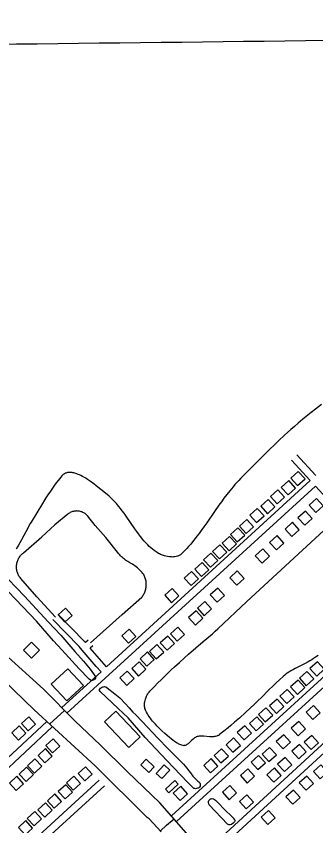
# Model space of a CAD drawing. Extents: x 3704301 to 3742427, y 506229 to 532009.
# Drawn here: x 3731437 to 3732635, y 520919 to 524154 of the extents above; entities that cross this region are included whole.
import ezdxf

# ---------------------------------------------------------------- set-up
doc = ezdxf.new("R2010")
doc.units = 0
for name, color, linetype in [('V-BLDG-OTLN', 7, 'Continuous'), ('V-GRID-MAJR', 7, 'Continuous'), ('V-ROAD-CNTR', 7, 'Continuous'), ('V-SITE-VEGE', 7, 'Continuous'), ('V-TOPO-SHOR', 7, 'Continuous')]:
    doc.layers.add(name, color=color, linetype=linetype)

msp = doc.modelspace()

# ---------------------------------------------------------------- linework, layer by layer
at = {"layer": 'V-BLDG-OTLN'}
for points in [[(3732561.948, 522278.969), (3732591.472, 522305.957), (3732564.485, 522335.481), (3732534.961, 522308.494)], [(3732523.611, 522241.933), (3732553.1350000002, 522268.92100000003), (3732526.148, 522298.445), (3732496.6240000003, 522271.458)], [(3732480.394, 522205.324), (3732509.918, 522232.31200000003), (3732482.931, 522261.836), (3732453.407, 522234.849)], [(3732441.199, 522166.382), (3732470.723, 522193.37), (3732443.736, 522222.89400000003), (3732414.2120000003, 522195.907)], [(3732637.396, 522227.288), (3732607.872, 522200.3), (3732634.859, 522170.776), (3732664.383, 522197.76300000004)], [(3732398.06, 522131.011), (3732427.5840000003, 522157.999), (3732400.597, 522187.523), (3732371.073, 522160.536)], [(3732592.856, 522177.098), (3732563.332, 522150.11), (3732590.319, 522120.586), (3732619.843, 522147.57300000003)], [(3732356.514, 522087.224), (3732386.038, 522114.212), (3732359.051, 522143.73600000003), (3732329.5270000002, 522116.749)], [(3732541.594, 522132.00200000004), (3732512.0700000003, 522105.014), (3732539.057, 522075.49), (3732568.5810000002, 522102.477)], [(3732320.764, 522053.60500000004), (3732350.288, 522080.593), (3732323.301, 522110.117), (3732293.7770000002, 522083.13)], [(3732287.682, 522018.58), (3732317.2060000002, 522045.568), (3732290.219, 522075.092), (3732260.6950000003, 522048.10500000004)], [(3732479.477, 522078.715), (3732449.953, 522051.727), (3732476.94, 522022.20300000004), (3732506.464, 522049.19)], [(3732249.0130000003, 521985.833), (3732278.537, 522012.821), (3732251.5500000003, 522042.34500000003), (3732222.026, 522015.358)], [(3732212.9990000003, 521952.207), (3732242.523, 521979.195), (3732215.536, 522008.719), (3732186.012, 521981.732)], [(3732422.365, 522025.559), (3732392.841, 521998.571), (3732419.828, 521969.047), (3732449.352, 521996.034)], [(3732177.671, 521915.488), (3732207.1950000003, 521942.476), (3732180.208, 521972), (3732150.684, 521945.01300000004)], [(3732135.758, 521879.167), (3732165.282, 521906.155), (3732138.295, 521935.679), (3732108.771, 521908.69200000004)], [(3732320.838, 521937.50200000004), (3732291.3140000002, 521910.514), (3732318.301, 521880.99), (3732347.825, 521907.977)], [(3732057.5270000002, 521810.813), (3732087.051, 521837.80100000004), (3732060.0640000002, 521867.325), (3732030.54, 521840.338)], [(3732242.5100000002, 521869.293), (3732212.986, 521842.305), (3732239.973, 521812.781), (3732269.497, 521839.768)], [(3732190.6920000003, 521815.222), (3732161.168, 521788.234), (3732188.1550000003, 521758.71), (3732217.679, 521785.697)], [(3731631.21, 521732.275), (3731660.764, 521759.231), (3731633.808, 521788.784), (3731604.255, 521761.82800000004)], [(3732155.829, 521777.93700000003), (3732126.305, 521750.949), (3732153.292, 521721.425), (3732182.816, 521748.412)], [(3731886.259, 521648.712), (3731915.7830000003, 521675.7), (3731888.796, 521705.224), (3731859.272, 521678.237)], [(3732082.671, 521713.554), (3732053.147, 521686.566), (3732080.134, 521657.042), (3732109.6580000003, 521684.02900000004)], [(3732042.505, 521677.447), (3732012.981, 521650.45900000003), (3732039.968, 521620.935), (3732069.492, 521647.922)], [(3731530.756, 521621.119), (3731498.452, 521588.907), (3731466.182, 521621.26900000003), (3731498.486, 521653.481)], [(3731999.657, 521643.114), (3731970.133, 521616.126), (3731997.12, 521586.602), (3732026.644, 521613.58900000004)], [(3731961.682, 521613.917), (3731932.1580000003, 521586.929), (3731959.145, 521557.405), (3731988.669, 521584.392)], [(3731705.508, 521479.965), (3731639.504, 521418.734), (3731577.268, 521485.821), (3731643.272, 521547.052)], [(3731928.724, 521574.309), (3731899.2, 521547.321), (3731926.187, 521517.797), (3731955.711, 521544.784)], [(3732638.17, 521517.724), (3732667.724, 521544.68), (3732640.768, 521574.233), (3732611.215, 521547.277)], [(3731881.2120000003, 521536.955), (3731851.688, 521509.967), (3731878.6750000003, 521480.443), (3731908.199, 521507.43)], [(3732596.486, 521479.205), (3732626.04, 521506.161), (3732599.0840000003, 521535.71400000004), (3732569.531, 521508.75800000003)], [(3732561.026, 521444.539), (3732590.58, 521471.495), (3732563.6240000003, 521501.048), (3732534.071, 521474.092)], [(3732518.148, 521407.993), (3732547.702, 521434.949), (3732520.7460000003, 521464.50200000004), (3732491.193, 521437.54600000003)], [(3732476.895, 521368.637), (3732506.449, 521395.593), (3732479.4930000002, 521425.146), (3732449.94, 521398.19)], [(3732432.69, 521334.249), (3732462.244, 521361.205), (3732435.288, 521390.75800000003), (3732405.735, 521363.802)], [(3732625.39, 521400.46), (3732595.836, 521373.504), (3732622.792, 521343.951), (3732652.345, 521370.907)], [(3731484.8370000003, 521298.716), (3731514.361, 521325.704), (3731487.3740000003, 521355.228), (3731457.85, 521328.24100000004)], [(3731931.931, 521274.521), (3731886.7290000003, 521231.89), (3731790.228, 521334.207), (3731835.43, 521376.83900000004)], [(3732396.198, 521298.156), (3732425.752, 521325.112), (3732398.796, 521354.66500000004), (3732369.2430000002, 521327.70900000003)], [(3731446.273, 521261.86), (3731475.7970000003, 521288.848), (3731448.81, 521318.37200000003), (3731419.286, 521291.385)], [(3732347.8540000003, 521262.36100000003), (3732377.4080000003, 521289.31700000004), (3732350.452, 521318.87), (3732320.899, 521291.914)], [(3732566.205, 521335.916), (3732536.651, 521308.96), (3732563.6070000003, 521279.407), (3732593.16, 521306.363)], [(3731584.852, 521267.308), (3731555.52, 521240.112), (3731582.717, 521210.78), (3731612.048, 521237.977)], [(3732303.536, 521213.75800000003), (3732333.09, 521240.71400000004), (3732306.134, 521270.267), (3732276.5810000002, 521243.311)], [(3732506.181, 521283.211), (3732476.627, 521256.255), (3732503.583, 521226.702), (3732533.136, 521253.658)], [(3732615.594, 521223.784), (3732645.122, 521250.768), (3732618.1380000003, 521280.295), (3732588.61, 521253.31200000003)], [(3731554.008, 521227.493), (3731524.676, 521200.297), (3731551.873, 521170.965), (3731581.204, 521198.162)], [(3732255.392, 521170.326), (3732284.946, 521197.282), (3732257.99, 521226.835), (3732228.437, 521199.879)], [(3732450.0670000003, 521232.19), (3732420.5130000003, 521205.234), (3732447.469, 521175.681), (3732477.022, 521202.637)], [(3732566.21, 521187.435), (3732595.738, 521214.419), (3732568.754, 521243.946), (3732539.2260000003, 521216.963)], [(3732213.9930000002, 521131.023), (3732243.5470000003, 521157.979), (3732216.591, 521187.532), (3732187.038, 521160.576)], [(3732406.09, 521200.727), (3732376.536, 521173.771), (3732403.492, 521144.218), (3732433.045, 521171.174)], [(3732509.056, 521135.859), (3732538.5840000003, 521162.843), (3732511.6, 521192.37), (3732482.072, 521165.387)], [(3731512.123, 521186.596), (3731482.791, 521159.4), (3731509.988, 521130.068), (3731539.319, 521157.265)], [(3731711.307, 521098.811), (3731740.829, 521125.80100000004), (3731713.839, 521155.32300000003), (3731684.3170000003, 521128.333)], [(3731988.134, 521155.049), (3731967.452, 521132.851), (3731935.218, 521162.884), (3731955.9, 521185.082)], [(3732018.627, 521107.884), (3731996.464, 521128.913), (3732028.7770000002, 521162.969), (3732050.94, 521141.94)], [(3732654.805, 521163.509), (3732625.251, 521136.553), (3732652.207, 521107), (3732681.7600000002, 521133.956)], [(3731478.7430000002, 521153.039), (3731449.411, 521125.843), (3731476.608, 521096.511), (3731505.9390000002, 521123.708)], [(3732362.707, 521146.613), (3732333.153, 521119.657), (3732360.109, 521090.104), (3732389.662, 521117.06)], [(3732466.409, 521093.88800000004), (3732495.937, 521120.87200000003), (3732468.953, 521150.39900000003), (3732439.4250000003, 521123.416)], [(3731439.367, 521116.95300000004), (3731410.035, 521089.757), (3731437.2320000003, 521060.425), (3731466.563, 521087.62200000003)], [(3731665.094, 521061.548), (3731694.616, 521088.538), (3731667.626, 521118.06), (3731638.1040000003, 521091.07)], [(3732071.543, 521100.049), (3732084.247, 521086.277), (3732046.465, 521051.424), (3732033.761, 521065.196)], [(3732598.026, 521117.74100000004), (3732568.472, 521090.78500000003), (3732595.4280000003, 521061.232), (3732624.981, 521088.188)], [(3731632.279, 521026.811), (3731661.801, 521053.80100000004), (3731634.811, 521083.32300000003), (3731605.289, 521056.333)], [(3732092.0530000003, 521020.63300000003), (3732121.6070000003, 521047.58900000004), (3732094.651, 521077.142), (3732065.098, 521050.186)], [(3732291.185, 521080.16500000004), (3732261.631, 521053.20900000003), (3732288.5870000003, 521023.656), (3732318.14, 521050.612)], [(3732544.933, 521062.055), (3732515.379, 521035.099), (3732542.335, 521005.54600000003), (3732571.8880000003, 521032.50200000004)], [(3731588.69, 520989.951), (3731618.2120000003, 521016.941), (3731591.222, 521046.463), (3731561.7, 521019.473)], [(3732356.148, 520987.15400000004), (3732385.676, 521014.13800000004), (3732358.6920000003, 521043.66500000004), (3732329.164, 521016.68200000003)], [(3731551.137, 520954.124), (3731580.659, 520981.114), (3731553.669, 521010.636), (3731524.147, 520983.646)], [(3731508.432, 520919.569), (3731537.954, 520946.559), (3731510.964, 520976.081), (3731481.4420000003, 520949.091)], [(3732445.347, 520980.374), (3732415.793, 520953.418), (3732442.7490000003, 520923.865), (3732472.302, 520950.821)], [(3731473.208, 520883.37700000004), (3731502.73, 520910.367), (3731475.74, 520939.889), (3731446.218, 520912.89900000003)]]:
    msp.add_lwpolyline(points, close=True, dxfattribs=at)
at = {"layer": 'V-GRID-MAJR'}
msp.add_spline([(3708427.129, 523767.243), (3713705.816, 523829.819), (3718984.494, 523893.163), (3724263.162, 523957.275), (3729541.821, 524022.155), (3734820.471, 524087.803), (3740099.111, 524154.218), (3740099.112, 524154.218)], degree=3, dxfattribs=at)
at = {"layer": 'V-ROAD-CNTR'}
for p, q in [((3731724.1704558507, 521661.09541606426), (3731713.696765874, 521651.9978243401)), ((3731743.8435441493, 521638.44658393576), (3731733.27903705, 521629.2701072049))]:
    msp.add_line(p, q, dxfattribs=at)
for points in [[(3732558.979842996, 522401.125171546), (3732634.5786917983, 522319.15833547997)], [(3732536.9278871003, 522380.7852122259), (3732612.434736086, 522298.917375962)], [(3732612.435736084, 522298.919375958), (3731798.1200860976, 521554.57980488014)], [(3732632.775695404, 522276.866420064), (3731640.0366808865, 521369.4362349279)], [(3732632.773695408, 522276.8654200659), (3732736.044488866, 522164.895644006)], [(3731734.007, 521649.771), (3731860.944, 521763.411), (3731938.938, 521832.33), (3731941.416, 521835.51900000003), (3731943.731, 521838.829), (3731945.877, 521842.251), (3731947.847, 521845.773), (3731949.639, 521849.392), (3731951.2490000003, 521853.099), (3731952.668, 521856.878), (3731953.897, 521860.726), (3731954.931, 521864.62700000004), (3731955.769, 521868.58), (3731956.4080000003, 521872.565), (3731956.846, 521876.581), (3731957.082, 521880.612), (3731957.114, 521884.65), (3731956.946, 521888.685), (3731956.576, 521892.707), (3731956.002, 521896.705), (3731955.23, 521900.668), (3731954.259, 521904.588), (3731953.094, 521908.454), (3731951.736, 521912.25800000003), (3731950.19, 521915.989), (3731948.457, 521919.636), (3731946.5470000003, 521923.194), (3731942.801, 521928.052), (3731938.875, 521932.764), (3731934.771, 521937.32300000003), (3731930.4990000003, 521941.724), (3731926.06, 521945.95900000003), (3731921.465, 521950.025), (3731916.715, 521953.91000000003), (3731911.825, 521957.613), (3731906.7970000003, 521961.12700000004), (3731901.6380000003, 521964.449), (3731896.356, 521967.57), (3731891.683, 521969.878), (3731887.1010000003, 521972.36600000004), (3731882.6180000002, 521975.031), (3731878.2460000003, 521977.867), (3731873.984, 521980.87200000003), (3731869.841, 521984.038), (3731865.825, 521987.364), (3731861.9420000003, 521990.841), (3731858.196, 521994.468), (3731854.593, 521998.237), (3731851.139, 522002.142), (3731847.839, 522006.179), (3731795.47, 522070.906), (3731784.6380000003, 522082.77400000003), (3731773.978, 522094.79600000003), (3731763.49, 522106.969), (3731753.179, 522119.292), (3731743.045, 522131.76), (3731733.09, 522144.37200000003), (3731723.3170000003, 522157.125), (3731720.916, 522159.705), (3731718.369, 522162.13800000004), (3731715.6780000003, 522164.411), (3731712.853, 522166.521), (3731709.9080000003, 522168.454), (3731706.853, 522170.207), (3731703.697, 522171.776), (3731700.453, 522173.15), (3731697.133, 522174.326), (3731693.7460000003, 522175.30100000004), (3731690.307, 522176.071), (3731686.83, 522176.632), (3731683.323, 522176.982), (3731679.8030000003, 522177.123), (3731676.2800000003, 522177.05), (3731672.77, 522176.767), (3731669.2800000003, 522176.271), (3731665.827, 522175.569), (3731662.426, 522174.658), (3731659.0810000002, 522173.545), (3731655.813, 522172.233), (3731652.628, 522170.72500000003), (3731649.54, 522169.032), (3731646.558, 522167.15400000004), (3731643.6950000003, 522165.099), (3731591.3030000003, 522121.41000000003)], [(3731594.596, 521753.572), (3731520.028, 521833.92600000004), (3731454.941, 521907.887), (3731452.5160000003, 521910.844), (3731450.257, 521913.933), (3731448.174, 521917.14), (3731446.271, 521920.456), (3731444.555, 521923.874), (3731443.031, 521927.382), (3731441.704, 521930.968), (3731440.58, 521934.624), (3731439.6580000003, 521938.335), (3731438.946, 521942.093), (3731438.44, 521945.882), (3731438.147, 521949.695), (3731438.065, 521953.517), (3731438.196, 521957.336), (3731438.538, 521961.145), (3731439.091, 521964.928), (3731439.853, 521968.672), (3731440.824, 521972.37), (3731441.995, 521976.00800000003), (3731443.261, 521979.631), (3731444.717, 521983.18), (3731446.366, 521986.645), (3731448.199, 521990.016), (3731450.2120000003, 521993.283), (3731452.397, 521996.436), (3731454.75, 521999.465), (3731457.2630000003, 522002.365), (3731459.93, 522005.124), (3731462.741, 522007.735), (3731465.691, 522010.191), (3731539.23, 522074.027), (3731591.3030000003, 522121.41000000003)], [(3732057.255846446, 520958.569056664), (3733026.99690696, 521843.08928761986)], [(3732077.471806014, 520936.40510099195), (3733047.2118665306, 521820.92333195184)], [(3731776.015433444, 521534.5791639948), (3731756.4357864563, 521556.4372093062), (3731700.799234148, 521621.0059415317), (3731688.4454326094, 521635.3451056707), (3731583.8324579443, 521743.124695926)], [(3731713.6429217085, 521652.06032172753), (3731710.5925673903, 521655.6008943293), (3731605.3595420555, 521764.01930407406)], [(3732191.6965775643, 520814.20734538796), (3733157.074646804, 521700.45757288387)], [(3732211.984536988, 520792.1073895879), (3733177.2896063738, 521678.2916172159)], [(3731798.361265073, 521554.59575233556), (3731778.974213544, 521576.23879069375), (3731732.9030067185, 521629.70650738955)], [(3732155.472650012, 520847.573278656), (3732011.230938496, 521011.1399515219), (3731881.466198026, 521135.2907032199), (3731772.1814165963, 521242.32048915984), (3731672.9656150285, 521337.2292993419), (3731545.737869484, 521465.13604352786), (3731389.692181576, 521606.5177607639)], [(3731968.136024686, 520947.190079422), (3731960.315040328, 520952.8750680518), (3731752.250456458, 521158.25165729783), (3731508.632943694, 521382.72420835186), (3731343.689273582, 521541.79389021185)], [(3731776.3713936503, 521534.70002925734), (3731619.7967213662, 521391.58019064)], [(3731570.2498204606, 521325.184323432), (3731629.9167011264, 521380.50821278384)], [(3731342.797275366, 521134.74570430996), (3731560.050840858, 521336.1833014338)], [(3731363.19523457, 521112.7477483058), (3731580.4488000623, 521314.1853454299)], [(3731479.6370016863, 520836.39930100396), (3731769.2404224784, 521101.4987708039)], [(3731500.531959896, 520814.8553440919), (3731789.4963819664, 521079.3708150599)], [(3731968.136024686, 520947.190079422), (3732016.484927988, 520895.65318249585)], [(3732013.537933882, 520898.79417621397), (3732037.292886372, 520921.95312989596), (3732068.054824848, 520946.70308039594)]]:
    msp.add_lwpolyline(points, dxfattribs=at)
at = {"layer": 'V-SITE-VEGE'}
for points in [[(3732656.785, 522602.044), (3732633.198, 522584.06700000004), (3732615.6410000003, 522570.411), (3732602.558, 522560.056), (3732583.094, 522544.319), (3732563.843, 522528.3), (3732548.736, 522515.35000000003), (3732534.73, 522503.034), (3732521.723, 522491.342), (3732509.634, 522480.264), (3732487.21, 522459.233), (3732467.816, 522440.59), (3732450.992, 522424.139), (3732421.81, 522395.112), (3732335.1240000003, 522307.743), (3732326.789, 522299.22500000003), (3732318.8850000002, 522290.793), (3732311.381, 522282.466), (3732304.2460000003, 522274.262), (3732297.449, 522266.191), (3732290.967, 522258.267), (3732278.659, 522242.659), (3732267.386, 522227.754), (3732257.009, 522213.586), (3732247.416, 522200.17100000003), (3732229.67, 522174.789), (3732198.85, 522130.218), (3732187.1890000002, 522113.656), (3732176.867, 522099.30100000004), (3732167.714, 522086.886), (3732159.592, 522076.157), (3732152.383, 522066.884), (3732145.987, 522058.868), (3732134.578, 522045.093), (3732125.8140000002, 522034.992), (3732119.117, 522027.56200000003)], [(3732119.117, 522027.56200000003), (3732108.849, 522016.66000000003), (3732098.291, 522006.083), (3732095.961, 522003.994), (3732093.56, 522002.16500000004), (3732091.109, 522000.571), (3732088.625, 521999.191), (3732086.122, 521997.999), (3732083.611, 521996.983), (3732081.106, 521996.121), (3732076.0700000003, 521994.792), (3732071.147, 521993.93200000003), (3732066.394, 521993.45), (3732061.833, 521993.27), (3732057.487, 521993.33), (3732053.366, 521993.575), (3732049.475, 521993.967), (3732042.149, 521995.09500000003), (3732035.764, 521996.471), (3732030.2320000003, 521997.952), (3732025.468, 521999.441), (3732021.376, 522000.881), (3732014.436, 522003.678), (3732009.4590000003, 522005.988), (3732005.879, 522007.821), (3732000.792, 522010.719), (3731996.086, 522013.767), (3731988.711, 522019.11600000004), (3731981.791, 522024.59), (3731975.284, 522030.157), (3731969.1550000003, 522035.77400000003), (3731963.367, 522041.419), (3731957.893, 522047.063), (3731952.705, 522052.68700000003), (3731947.7770000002, 522058.266), (3731943.09, 522063.787), (3731934.22, 522074.77900000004), (3731926.12, 522085.385), (3731918.677, 522095.545), (3731911.796, 522105.222), (3731876.7430000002, 522156.033), (3731868.194, 522168.034), (3731860.5670000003, 522178.385), (3731853.752, 522187.28500000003), (3731847.657, 522194.933), (3731842.2090000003, 522201.49700000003), (3731837.347, 522207.135), (3731828.602, 522216.728), (3731821.825, 522223.67), (3731816.6070000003, 522228.72500000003), (3731808.546, 522236.034), (3731800.186, 522242.99100000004), (3731775.549, 522262.906), (3731756.15, 522278.303), (3731746.971, 522285.313), (3731738.218, 522291.772), (3731729.919, 522297.65), (3731722.092, 522302.938), (3731714.74, 522307.651), (3731707.858, 522311.81200000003), (3731701.434, 522315.447), (3731695.447, 522318.597), (3731689.883, 522321.29000000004), (3731684.718, 522323.57800000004), (3731679.93, 522325.489), (3731675.494, 522327.064), (3731671.3880000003, 522328.344), (3731667.591, 522329.35500000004), (3731664.08, 522330.13300000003), (3731660.836, 522330.707), (3731657.838, 522331.102), (3731655.065, 522331.344), (3731649.984, 522331.44200000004), (3731645.665, 522331.137), (3731641.9930000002, 522330.555), (3731638.863, 522329.798), (3731636.1950000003, 522328.935), (3731633.915, 522328.02400000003), (3731630.055, 522326.07), (3731627.274, 522324.297), (3731625.25, 522322.78500000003), (3731622.33, 522320.221), (3731619.5470000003, 522317.293), (3731611.318, 522307.581), (3731603.759, 522298.193), (3731596.7970000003, 522289.161), (3731590.373, 522280.517), (3731584.434, 522272.265), (3731573.495, 522256.461), (3731564.1070000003, 522242.332), (3731556.0160000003, 522229.792), (3731542.073, 522207.561), (3731496.372, 522132.927), (3731492.12, 522125.577), (3731484.43, 522111.57300000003), (3731458.576, 522061.934), (3731451.897, 522049.809), (3731446.722, 522040.89900000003), (3731442.716, 522034.343), (3731436.472, 522024.748)], [(3732019.318, 521299.03500000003), (3732009.045, 521308.759), (3732000.477, 521317.30700000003), (3731993.327, 521324.844), (3731987.355, 521331.506), (3731982.36, 521337.396), (3731978.1720000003, 521342.606), (3731974.651, 521347.216), (3731968.835, 521355.406), (3731964.764, 521361.667), (3731961.884, 521366.43700000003), (3731957.852, 521373.72000000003), (3731954.177, 521381.17), (3731953.2600000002, 521383.31), (3731951.808, 521387.64400000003), (3731950.821, 521391.902), (3731950.219, 521396.039), (3731949.924, 521400.02), (3731949.881, 521403.825), (3731950.036, 521407.44200000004), (3731950.352, 521410.86), (3731950.794, 521414.08400000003), (3731951.98, 521420.129), (3731953.3910000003, 521425.384), (3731954.898, 521429.92100000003), (3731956.416, 521433.818), (3731957.8880000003, 521437.16000000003), (3731960.776, 521442.811), (3731963.193, 521446.85000000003), (3731965.134, 521449.74700000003), (3731968.247, 521453.852), (3731971.585, 521457.632), (3731988.393, 521475.044), (3732003.151, 521490.048), (3732016.115, 521503.006), (3732038.967, 521525.335), (3732056.274, 521541.81700000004), (3732069.373, 521554.042), (3732089.235, 521572.183), (3732109.393, 521590.107), (3732126.109, 521604.646), (3732184.987, 521655.023), (3732199.63, 521667.691), (3732221.409, 521686.908), (3732232.181, 521696.64400000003), (3732242.859, 521706.489), (3732359.126, 521814.869), (3732923.219, 522336.677)], [(3732643.52, 521600.304), (3732633.264, 521592.544), (3732625.575, 521587.115), (3732618.168, 521582.33900000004), (3732611.071, 521578.094), (3732604.309, 521574.282), (3732591.4250000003, 521567.481), (3732568.565, 521556.11600000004), (3732551.526, 521547.507), (3732545.2320000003, 521544.152), (3732534.409, 521538.018), (3732526.501, 521533.132), (3732520.708, 521529.267), (3732516.452, 521526.244), (3732510.228, 521521.483), (3732504.213, 521516.42), (3732489.248, 521502.858), (3732476.389, 521490.742), (3732465.272, 521479.996), (3732446.011, 521460.977), (3732417.208, 521432.29600000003), (3732402.669, 521418.06700000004), (3732387.936, 521404.016), (3732354.418, 521372.831), (3732329.062, 521349.791), (3732309.813, 521332.78), (3732295.202, 521320.201), (3732284.125, 521310.887), (3732267.292, 521297.118), (3732250.163, 521283.62200000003), (3732247.861, 521281.98600000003), (3732245.544, 521280.597), (3732243.224, 521279.423), (3732240.9080000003, 521278.438), (3732238.6040000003, 521277.621), (3732233.99, 521276.384), (3732229.507, 521275.602), (3732225.183, 521275.157), (3732221.044, 521274.95900000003), (3732217.1040000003, 521274.934), (3732209.602, 521275.229), (3732186.5500000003, 521277.21), (3732179.4080000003, 521277.615), (3732174.2290000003, 521277.674), (3732170.467, 521277.531), (3732167.722, 521277.302), (3732163.7490000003, 521276.726), (3732159.967, 521275.842), (3732158.207, 521275.25200000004), (3732156.506, 521274.527), (3732153.21, 521272.731), (3732150.122, 521270.64400000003), (3732147.23, 521268.395), (3732144.521, 521266.083), (3732139.444, 521261.379), (3732130.572, 521252.814), (3732127.25, 521249.768), (3732124.344, 521247.288), (3732121.802, 521245.31), (3732119.578, 521243.755), (3732115.933, 521241.636), (3732112.955, 521240.37200000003), (3732110.725, 521239.74100000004), (3732109.051, 521239.467), (3732106.543, 521239.393), (3732104.036, 521239.766), (3732099.4590000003, 521241.052), (3732095.174, 521242.56200000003), (3732091.16, 521244.229), (3732087.4020000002, 521246), (3732083.875, 521247.831), (3732080.576, 521249.689), (3732074.3910000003, 521253.51), (3732068.9820000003, 521257.18200000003), (3732064.253, 521260.617), (3732055.9820000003, 521267.043), (3732049.7800000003, 521272.147), (3732040.4820000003, 521280.12), (3732031.184, 521288.314), (3732019.318, 521299.03500000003)]]:
    msp.add_lwpolyline(points, dxfattribs=at)
at = {"layer": 'V-TOPO-SHOR'}
for points in [[(3731614.9390000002, 521681.429), (3731565.326, 521734.428), (3731470.589, 521837.342), (3731371.997, 521937.46400000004)], [(3731586.449, 521657.982), (3731518.302, 521736.771), (3731463.2, 521793.55700000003), (3731346.165, 521915.794)], [(3731614.9390000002, 521681.429), (3731672, 521616.043), (3731705.794, 521577.518), (3731732.58, 521544.531), (3731746.404, 521526.982), (3731754.612, 521515.158)], [(3731754.612, 521515.158), (3731753.506, 521509.172), (3731751.784, 521505.75200000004), (3731747.753, 521502.63300000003), (3731744.227, 521500.886), (3731740.731, 521500.06700000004), (3731737.954, 521500.151), (3731734.29, 521501.418), (3731729.319, 521505.504), (3731688.429, 521546.79000000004), (3731618.94, 521622.275), (3731586.449, 521657.982)], [(3732172.095, 521087.927), (3732172.199, 521083.75800000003), (3732172.025, 521077.974), (3732170.055, 521074.099), (3732167.667, 521071.625), (3732163.909, 521069.886), (3732161.568, 521069.03), (3732157.833, 521067.98600000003), (3732154.343, 521067.396), (3732150.656, 521067.972), (3732147.662, 521068.525), (3732121.558, 521093.389), (3732039.6750000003, 521180.128), (3731952.373, 521271.43200000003), (3731884.847, 521350.563), (3731845.24, 521388.33400000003), (3731772.0300000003, 521455.599), (3731770.06, 521459.363), (3731770.662, 521463.97500000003), (3731774.048, 521468.734), (3731778.561, 521472.533), (3731783.704, 521474.229), (3731786.27, 521474.848), (3731790.231, 521475.655), (3731795.06, 521474.581), (3731800.963, 521470.701), (3731831.467, 521445.934), (3731851.165, 521431.217), (3731874.248, 521405.982), (3731888.353, 521390.044), (3731903.586, 521373.146), (3731915.061, 521362.15), (3731963.795, 521312.29600000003), (3732002.363, 521270.848), (3732045.901, 521225.31700000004), (3732083.4250000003, 521187.60500000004), (3732106.3680000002, 521165.385), (3732118.622, 521149.50200000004), (3732127.5470000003, 521138.351), (3732133.799, 521130.755), (3732143.3680000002, 521117.965), (3732149.852, 521110.36100000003), (3732156.147, 521104.152), (3732160.198, 521100.326), (3732163.577, 521097.215), (3732166.739, 521094.571), (3732169.668, 521091.93700000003), (3732170.117, 521091.46), (3732172.095, 521087.927)], [(3732311.465, 520937.381), (3732309.116, 520934.677), (3732304.203, 520930.05100000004), (3732297.123, 520924.771), (3732292.759, 520922.516), (3732289.116, 520922.803), (3732286.572, 520922.881), (3732281.784, 520925.341), (3732208.6580000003, 521003.01900000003), (3732207.3880000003, 521006.992), (3732206.167, 521012.585), (3732206.061, 521016.755), (3732207.308, 521019.729), (3732211.394, 521024.697), (3732214.015, 521027.16500000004), (3732215.879, 521027.57300000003), (3732220.057, 521027.909), (3732225.111, 521026.60000000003), (3732228.995, 521024.86100000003), (3732233.2970000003, 521021.722), (3732240.4960000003, 521014.791), (3732273.008, 520979.77900000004), (3732296.458, 520958.93), (3732307.3880000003, 520948.909)], [(3732311.465, 520937.381), (3732312.4590000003, 520939.66000000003), (3732312.268, 520941.053), (3732310.947, 520943.173), (3732307.3880000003, 520948.909)]]:
    msp.add_lwpolyline(points, dxfattribs=at)

doc.saveas('drawing.dxf')
